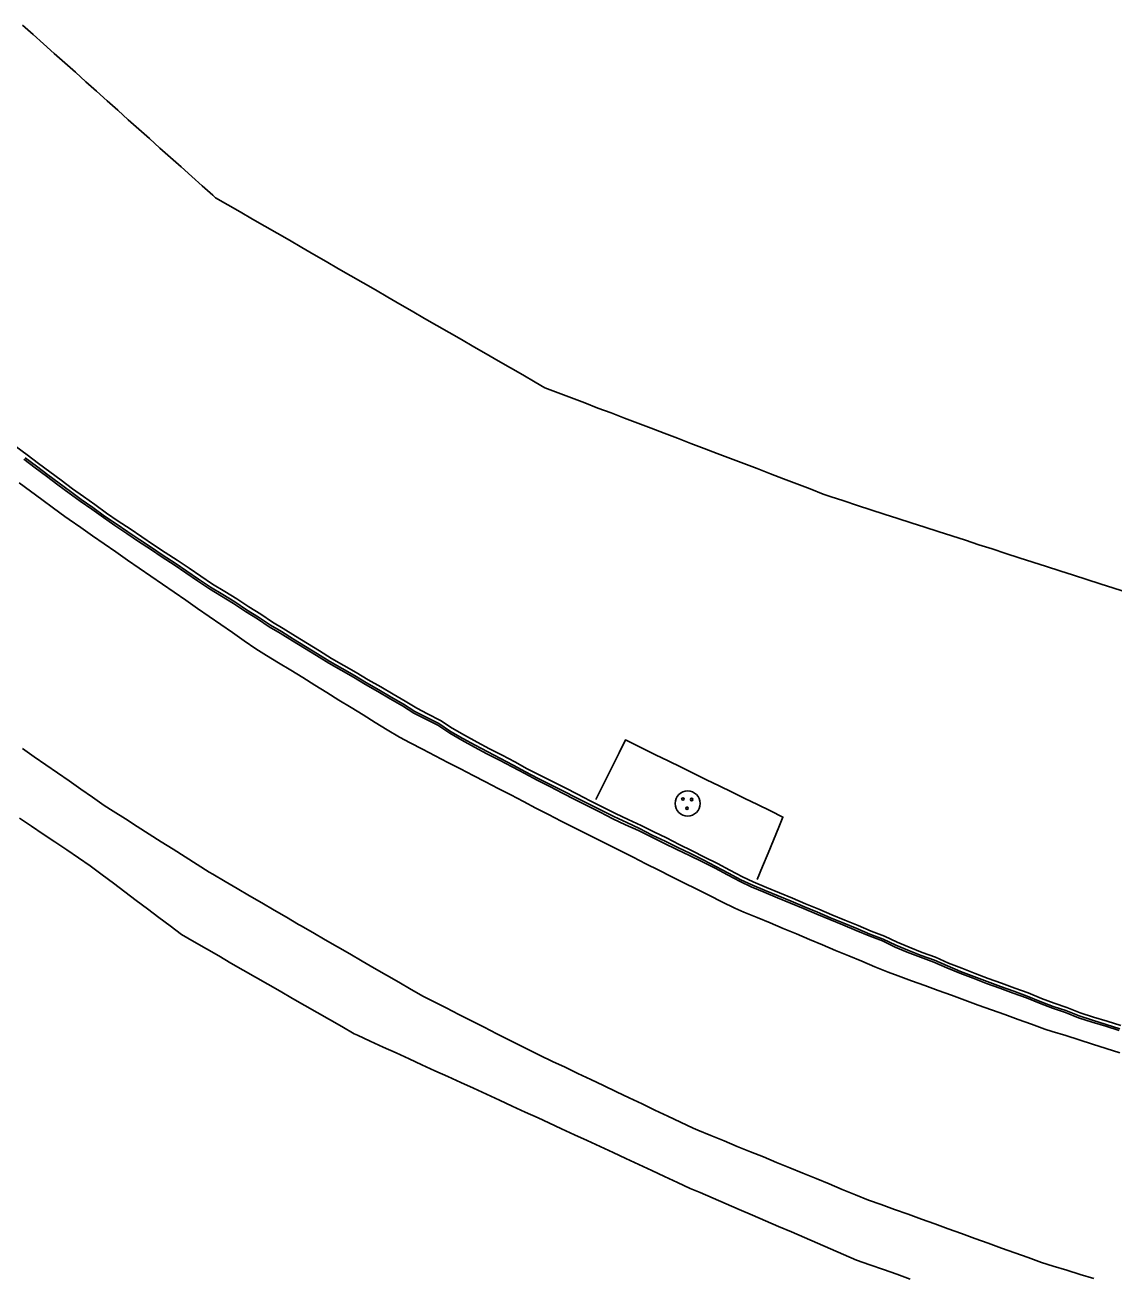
# Model space of a CAD drawing. Extents: x 1901471 to 1963503, y 756461 to 799997.
# Drawn here: x 1929290.3 to 1929367.1, y 773103.1 to 773191.4 of the extents above; entities that cross this region are included whole.
import ezdxf

# ---------------------------------------------------------------- set-up
doc = ezdxf.new("R2010")
doc.units = 0
for name, color, linetype in [('RD_EX_Conc', 7, 'Continuous'), ('RD_EX_DR_Inlet', 7, 'Continuous'), ('RD_EX_H2O', 7, 'Continuous'), ('RD_EX_Road', 7, 'Continuous'), ('RD_HC_Cl', 7, 'Continuous')]:
    doc.layers.add(name, color=color, linetype=linetype)

# ---------------------------------------------------------------- blocks, each defined once
blk = doc.blocks.new('MH')
at = {"layer": 'RD_EX_DR_Inlet'}
for centre, radius in [((0, 0), 1.75), ((-0.66, 0.63), 0.175), ((0.56, 0.56), 0.175), ((-0.09, -0.66), 0.175)]:
    blk.add_circle(centre, radius, dxfattribs=at)

msp = doc.modelspace()

# ---------------------------------------------------------------- linework, layer by layer
at = {"layer": 'RD_EX_Conc'}
for points in [[(1929367.54, 773120.85), (1929366.59, 773121.15), (1929365.63, 773121.45), (1929364.68, 773121.75), (1929363.75, 773122.13), (1929362.84, 773122.42), (1929361.95, 773122.77), (1929361.02, 773123.15), (1929360.08, 773123.49), (1929359.14, 773123.83), (1929358.2, 773124.17), (1929357.27, 773124.52), (1929356.33, 773124.89), (1929355.41, 773125.26), (1929354.49, 773125.67), (1929353.55, 773126.01), (1929352.62, 773126.37), (1929351.79, 773126.72), (1929350.89, 773127.16), (1929349.95, 773127.51), (1929349.03, 773127.9), (1929348.1, 773128.28), (1929347.18, 773128.66), (1929346.26, 773129.05), (1929345.33, 773129.43), (1929344.41, 773129.82), (1929343.49, 773130.2), (1929342.57, 773130.59), (1929341.64, 773130.97), (1929340.88, 773131.33), (1929340, 773131.8), (1929339.12, 773132.27), (1929338.22, 773132.72), (1929337.33, 773133.17), (1929336.43, 773133.62), (1929335.54, 773134.07), (1929334.64, 773134.51), (1929333.75, 773134.96), (1929332.84, 773135.37), (1929331.94, 773135.8), (1929331.04, 773136.25), (1929330.15, 773136.7), (1929329.26, 773137.15), (1929328.39, 773137.6), (1929327.49, 773138.04), (1929326.6, 773138.5), (1929325.72, 773138.95), (1929324.84, 773139.44), (1929323.95, 773139.9), (1929323.06, 773140.36), (1929322.18, 773140.83), (1929321.3, 773141.31), (1929320.44, 773141.81), (1929319.6, 773142.36), (1929318.7, 773142.81), (1929317.93, 773143.21), (1929317.12, 773143.71), (1929316.26, 773144.21), (1929315.4, 773144.73), (1929314.52, 773145.21), (1929313.67, 773145.74), (1929312.8, 773146.23), (1929311.93, 773146.73), (1929311.08, 773147.25), (1929310.23, 773147.78), (1929309.38, 773148.3), (1929308.53, 773148.83), (1929307.76, 773149.27), (1929306.94, 773149.84), (1929306.09, 773150.37), (1929305.25, 773150.92), (1929304.4, 773151.45), (1929303.54, 773151.96), (1929302.71, 773152.51), (1929301.89, 773153.08), (1929301.06, 773153.65), (1929300.21, 773154.18), (1929299.39, 773154.74), (1929298.56, 773155.29), (1929297.73, 773155.85), (1929296.89, 773156.4), (1929296.07, 773156.97), (1929295.26, 773157.56), (1929294.44, 773158.13), (1929293.68, 773158.68), (1929292.88, 773159.28), (1929292.08, 773159.87), (1929291.28, 773160.47), (1929290.48, 773161.07), (1929289.68, 773161.67)], [(1929290.24, 773160.76), (1929291.05, 773160.16), (1929291.85, 773159.56), (1929292.65, 773158.96), (1929293.45, 773158.37), (1929294.21, 773157.81), (1929295.04, 773157.24), (1929295.85, 773156.65), (1929296.67, 773156.08), (1929297.5, 773155.53), (1929298.33, 773154.97), (1929299.17, 773154.42), (1929299.99, 773153.85), (1929300.84, 773153.32), (1929301.66, 773152.75), (1929302.49, 773152.19), (1929303.32, 773151.64), (1929304.18, 773151.12), (1929305.03, 773150.59), (1929305.87, 773150.04), (1929306.71, 773149.51), (1929307.54, 773148.94), (1929308.32, 773148.5), (1929309.18, 773147.97), (1929310.03, 773147.45), (1929310.88, 773146.92), (1929311.73, 773146.4), (1929312.6, 773145.9), (1929313.47, 773145.4), (1929314.32, 773144.88), (1929315.19, 773144.39), (1929316.05, 773143.88), (1929316.92, 773143.38), (1929317.73, 773142.87), (1929318.52, 773142.46), (1929319.42, 773142.01), (1929320.26, 773141.46), (1929321.12, 773140.96), (1929322, 773140.48), (1929322.88, 773140.01), (1929323.77, 773139.55), (1929324.66, 773139.09), (1929325.54, 773138.61), (1929326.42, 773138.15), (1929327.31, 773137.69), (1929328.2, 773137.23), (1929329.07, 773136.78), (1929329.96, 773136.33), (1929330.86, 773135.88), (1929331.75, 773135.43), (1929332.65, 773135), (1929333.56, 773134.59), (1929334.46, 773134.14), (1929335.35, 773133.7), (1929336.25, 773133.25), (1929337.16, 773132.84), (1929338.06, 773132.39), (1929338.95, 773131.94), (1929339.83, 773131.47), (1929340.72, 773131.01), (1929341.5, 773130.63), (1929342.42, 773130.25), (1929343.35, 773129.86), (1929344.27, 773129.48), (1929345.19, 773129.09), (1929346.12, 773128.71), (1929347.04, 773128.32), (1929347.96, 773127.94), (1929348.89, 773127.56), (1929349.81, 773127.17), (1929350.74, 773126.82), (1929351.65, 773126.38), (1929352.49, 773126.03), (1929353.42, 773125.66), (1929354.36, 773125.32), (1929355.28, 773124.92), (1929356.21, 773124.54), (1929357.14, 773124.18), (1929358.08, 773123.82), (1929359.01, 773123.48), (1929359.95, 773123.14), (1929360.89, 773122.8), (1929361.82, 773122.42), (1929362.72, 773122.07), (1929363.64, 773121.77), (1929364.57, 773121.4), (1929365.52, 773121.1), (1929366.48, 773120.8), (1929367.43, 773120.5)], [(1929367.47, 773120.63), (1929366.52, 773120.93), (1929365.56, 773121.23), (1929364.61, 773121.53), (1929363.68, 773121.91), (1929362.77, 773122.2), (1929361.87, 773122.55), (1929360.94, 773122.93), (1929360, 773123.27), (1929359.06, 773123.61), (1929358.12, 773123.95), (1929357.19, 773124.31), (1929356.25, 773124.67), (1929355.33, 773125.05), (1929354.41, 773125.45), (1929353.47, 773125.79), (1929352.54, 773126.16), (1929351.7, 773126.51), (1929350.8, 773126.95), (1929349.86, 773127.3), (1929348.94, 773127.68), (1929348.02, 773128.07), (1929347.09, 773128.45), (1929346.17, 773128.84), (1929345.25, 773129.22), (1929344.32, 773129.61), (1929343.4, 773129.99), (1929342.48, 773130.38), (1929341.55, 773130.76), (1929340.78, 773131.13), (1929339.9, 773131.6), (1929339.01, 773132.07), (1929338.12, 773132.52), (1929337.22, 773132.97), (1929336.32, 773133.39), (1929335.43, 773133.84), (1929334.53, 773134.28), (1929333.64, 773134.73), (1929332.73, 773135.15), (1929331.82, 773135.58), (1929330.93, 773136.03), (1929330.03, 773136.47), (1929329.14, 773136.92), (1929328.27, 773137.37), (1929327.38, 773137.81), (1929326.49, 773138.27), (1929325.6, 773138.73), (1929324.72, 773139.21), (1929323.83, 773139.67), (1929322.95, 773140.13), (1929322.06, 773140.6), (1929321.19, 773141.08), (1929320.32, 773141.58), (1929319.48, 773142.13), (1929318.59, 773142.58), (1929317.8, 773142.99), (1929316.99, 773143.5), (1929316.12, 773143.99), (1929315.27, 773144.51), (1929314.39, 773145), (1929313.54, 773145.52), (1929312.67, 773146.02), (1929311.8, 773146.51), (1929310.95, 773147.04), (1929310.1, 773147.56), (1929309.25, 773148.09), (1929308.4, 773148.61), (1929307.62, 773149.06), (1929306.79, 773149.63), (1929305.94, 773150.16), (1929305.11, 773150.71), (1929304.26, 773151.24), (1929303.4, 773151.75), (1929302.56, 773152.3), (1929301.74, 773152.87), (1929300.92, 773153.44), (1929300.07, 773153.97), (1929299.25, 773154.54), (1929298.41, 773155.09), (1929297.58, 773155.65), (1929296.75, 773156.2), (1929295.93, 773156.76), (1929295.12, 773157.35), (1929294.29, 773157.92), (1929293.53, 773158.48), (1929292.73, 773159.07), (1929291.93, 773159.67), (1929291.13, 773160.27), (1929290.33, 773160.87)], [(1929341.92, 773131.15), (1929342.3, 773132.07), (1929342.69, 773133), (1929343.07, 773133.92), (1929343.45, 773134.84), (1929343.74, 773135.54), (1929342.85, 773135.98), (1929341.95, 773136.42), (1929341.05, 773136.86), (1929340.15, 773137.3), (1929339.25, 773137.74), (1929338.36, 773138.18), (1929337.46, 773138.62), (1929336.56, 773139.06), (1929335.66, 773139.5), (1929334.76, 773139.94), (1929333.86, 773140.38), (1929332.97, 773140.82), (1929332.64, 773140.98), (1929332.19, 773140.08), (1929331.75, 773139.18), (1929331.31, 773138.29), (1929330.86, 773137.39), (1929330.56, 773136.79)]]:
    msp.add_lwpolyline(points, dxfattribs=at)
at = {"layer": 'RD_EX_H2O'}
msp.add_lwpolyline([(1929290.15, 773191.36), (1929290.9, 773190.69), (1929291.64, 773190.03), (1929292.39, 773189.36), (1929293.13, 773188.69), (1929293.88, 773188.03), (1929294.62, 773187.36), (1929295.37, 773186.69), (1929296.11, 773186.03), (1929296.86, 773185.36), (1929297.61, 773184.69), (1929298.35, 773184.03), (1929299.1, 773183.36), (1929299.84, 773182.69), (1929300.59, 773182.03), (1929301.33, 773181.36), (1929302.08, 773180.69), (1929302.82, 773180.03), (1929303.57, 773179.36), (1929303.76, 773179.19), (1929304.63, 773178.69), (1929305.5, 773178.19), (1929306.36, 773177.69), (1929307.23, 773177.19), (1929308.09, 773176.69), (1929308.96, 773176.19), (1929309.83, 773175.69), (1929310.69, 773175.19), (1929311.56, 773174.69), (1929312.42, 773174.19), (1929313.29, 773173.69), (1929314.16, 773173.19), (1929315.02, 773172.69), (1929315.89, 773172.19), (1929316.75, 773171.69), (1929317.62, 773171.19), (1929318.49, 773170.69), (1929319.35, 773170.19), (1929320.22, 773169.69), (1929321.08, 773169.19), (1929321.95, 773168.69), (1929322.82, 773168.2), (1929323.68, 773167.7), (1929324.55, 773167.2), (1929325.41, 773166.7), (1929326.28, 773166.2), (1929326.97, 773165.8), (1929327.9, 773165.44), (1929328.83, 773165.09), (1929329.77, 773164.73), (1929330.7, 773164.37), (1929331.64, 773164.02), (1929332.57, 773163.66), (1929333.51, 773163.31), (1929334.44, 773162.95), (1929334.44, 773162.95), (1929335.37, 773162.59), (1929336.31, 773162.24), (1929337.24, 773161.88), (1929338.18, 773161.52), (1929339.11, 773161.17), (1929340.05, 773160.81), (1929340.98, 773160.45), (1929341.91, 773160.1), (1929342.85, 773159.74), (1929343.78, 773159.38), (1929344.72, 773159.03), (1929345.65, 773158.67), (1929346.58, 773158.31), (1929347.07, 773158.13), (1929348.02, 773157.82), (1929348.98, 773157.51), (1929349.93, 773157.2), (1929350.88, 773156.9), (1929351.83, 773156.59), (1929352.78, 773156.28), (1929353.73, 773155.97), (1929354.68, 773155.67), (1929355.64, 773155.36), (1929356.59, 773155.05), (1929357.54, 773154.74), (1929358.49, 773154.44), (1929359.44, 773154.13), (1929360.39, 773153.82), (1929361.35, 773153.51), (1929362.3, 773153.21), (1929363.25, 773152.9), (1929364.2, 773152.59), (1929365.15, 773152.28), (1929366.1, 773151.98), (1929367.05, 773151.67), (1929368.01, 773151.36)], dxfattribs=at)
at = {"layer": 'RD_EX_Road'}
for points in [[(1929289.92, 773159.11), (1929290.72, 773158.51), (1929291.52, 773157.92), (1929292.33, 773157.32), (1929293.13, 773156.72), (1929293.44, 773156.51), (1929294.26, 773155.94), (1929295.08, 773155.37), (1929295.91, 773154.8), (1929296.73, 773154.23), (1929297.55, 773153.66), (1929298.37, 773153.09), (1929299.2, 773152.52), (1929300.02, 773151.96), (1929300.84, 773151.39), (1929301.66, 773150.82), (1929302.49, 773150.25), (1929303.31, 773149.68), (1929304.13, 773149.11), (1929304.95, 773148.54), (1929305.78, 773147.97), (1929306.6, 773147.41), (1929307.35, 773146.94), (1929308.2, 773146.42), (1929309.05, 773145.89), (1929309.9, 773145.37), (1929310.75, 773144.84), (1929311.6, 773144.32), (1929312.45, 773143.79), (1929313.31, 773143.27), (1929314.16, 773142.74), (1929315.01, 773142.22), (1929315.86, 773141.69), (1929316.71, 773141.17), (1929317.46, 773140.78), (1929318.34, 773140.32), (1929319.23, 773139.86), (1929320.12, 773139.4), (1929321.01, 773138.94), (1929321.9, 773138.48), (1929322.78, 773138.02), (1929323.67, 773137.56), (1929324.56, 773137.1), (1929325.45, 773136.64), (1929326.33, 773136.18), (1929327.22, 773135.72), (1929328.11, 773135.26), (1929328.72, 773134.95), (1929329.61, 773134.5), (1929330.51, 773134.06), (1929331.4, 773133.61), (1929332.29, 773133.16), (1929333.19, 773132.71), (1929334.08, 773132.26), (1929334.98, 773131.81), (1929335.87, 773131.36), (1929336.76, 773130.91), (1929337.66, 773130.46), (1929338.55, 773130.02), (1929339.44, 773129.57), (1929340.34, 773129.12), (1929340.99, 773128.85), (1929341.91, 773128.46), (1929342.84, 773128.08), (1929343.76, 773127.69), (1929344.68, 773127.31), (1929345.61, 773126.92), (1929346.53, 773126.54), (1929347.45, 773126.15), (1929348.38, 773125.77), (1929349.3, 773125.38), (1929350.22, 773125), (1929351.14, 773124.61), (1929351.86, 773124.35), (1929352.8, 773124.01), (1929353.74, 773123.67), (1929354.68, 773123.33), (1929355.62, 773122.99), (1929356.56, 773122.65), (1929357.5, 773122.3), (1929358.44, 773121.96), (1929359.38, 773121.62), (1929360.32, 773121.28), (1929361.25, 773120.94), (1929362.19, 773120.59), (1929362.7, 773120.44), (1929363.66, 773120.14), (1929364.61, 773119.84), (1929365.56, 773119.54), (1929366.52, 773119.24), (1929367.47, 773118.94)], [(1929365.65, 773103.02), (1929364.69, 773103.31), (1929363.74, 773103.61), (1929362.78, 773103.9), (1929361.95, 773104.16), (1929361.01, 773104.5), (1929360.07, 773104.84), (1929359.13, 773105.17), (1929358.19, 773105.51), (1929357.25, 773105.85), (1929356.31, 773106.19), (1929355.37, 773106.53), (1929354.43, 773106.87), (1929353.49, 773107.21), (1929352.55, 773107.55), (1929351.6, 773107.89), (1929350.66, 773108.23), (1929349.77, 773108.55), (1929348.84, 773108.93), (1929347.92, 773109.31), (1929346.99, 773109.69), (1929346.07, 773110.07), (1929345.14, 773110.45), (1929344.22, 773110.83), (1929343.29, 773111.21), (1929342.37, 773111.59), (1929341.44, 773111.96), (1929340.51, 773112.34), (1929339.59, 773112.72), (1929338.66, 773113.1), (1929337.74, 773113.48), (1929337.42, 773113.61), (1929336.52, 773114.04), (1929335.62, 773114.47), (1929334.71, 773114.9), (1929333.81, 773115.33), (1929332.91, 773115.76), (1929332, 773116.19), (1929331.1, 773116.62), (1929330.2, 773117.05), (1929329.29, 773117.48), (1929328.39, 773117.91), (1929327.49, 773118.33), (1929326.58, 773118.76), (1929326.25, 773118.92), (1929325.36, 773119.37), (1929324.47, 773119.83), (1929323.58, 773120.28), (1929322.69, 773120.73), (1929321.8, 773121.18), (1929320.9, 773121.64), (1929320.01, 773122.09), (1929319.12, 773122.54), (1929318.41, 773122.9), (1929317.54, 773123.4), (1929316.67, 773123.9), (1929315.81, 773124.4), (1929314.94, 773124.9), (1929314.08, 773125.4), (1929313.21, 773125.9), (1929312.34, 773126.4), (1929311.48, 773126.9), (1929310.61, 773127.4), (1929309.75, 773127.9), (1929309.61, 773127.98), (1929308.75, 773128.49), (1929307.88, 773128.99), (1929307.02, 773129.49), (1929306.16, 773130), (1929305.29, 773130.5), (1929304.43, 773131.01), (1929303.57, 773131.51), (1929303.3, 773131.66), (1929302.46, 773132.2), (1929301.61, 773132.74), (1929300.77, 773133.28), (1929299.93, 773133.81), (1929299.08, 773134.35), (1929298.24, 773134.89), (1929297.4, 773135.42), (1929296.55, 773135.96), (1929295.9, 773136.37), (1929295.08, 773136.95), (1929294.26, 773137.52), (1929293.44, 773138.09), (1929292.62, 773138.66), (1929291.8, 773139.23), (1929290.98, 773139.8), (1929290.16, 773140.37)], [(1929289.95, 773135.47), (1929290.78, 773134.91), (1929291.61, 773134.35), (1929292.44, 773133.79), (1929293.27, 773133.23), (1929294.1, 773132.67), (1929294.93, 773132.11), (1929295.76, 773131.48), (1929296.56, 773130.88), (1929297.36, 773130.28), (1929298.16, 773129.67), (1929298.95, 773129.07), (1929299.75, 773128.47), (1929300.55, 773127.87), (1929301.35, 773127.27), (1929302.24, 773126.75), (1929303.11, 773126.25), (1929303.98, 773125.76), (1929304.84, 773125.26), (1929305.71, 773124.76), (1929306.58, 773124.26), (1929307.45, 773123.77), (1929308.31, 773123.27), (1929309.18, 773122.77), (1929310.05, 773122.27), (1929310.92, 773121.78), (1929311.78, 773121.28), (1929312.65, 773120.78), (1929313.52, 773120.28), (1929313.76, 773120.17), (1929314.66, 773119.76), (1929315.57, 773119.34), (1929316.48, 773118.92), (1929317.39, 773118.51), (1929318.3, 773118.09), (1929318.3, 773118.09), (1929319.21, 773117.67), (1929320.12, 773117.26), (1929321.03, 773116.84), (1929321.94, 773116.43), (1929322.85, 773116.01), (1929323.76, 773115.59), (1929324.66, 773115.18), (1929325.57, 773114.76), (1929326.48, 773114.34), (1929327.23, 773114), (1929328.14, 773113.58), (1929329.04, 773113.16), (1929329.95, 773112.74), (1929330.86, 773112.32), (1929331.77, 773111.9), (1929332.67, 773111.48), (1929333.58, 773111.06), (1929334.49, 773110.64), (1929335.4, 773110.22), (1929336.31, 773109.8), (1929337.21, 773109.38), (1929337.91, 773109.08), (1929338.82, 773108.68), (1929339.74, 773108.29), (1929340.66, 773107.89), (1929341.58, 773107.5), (1929342.5, 773107.1), (1929343.42, 773106.7), (1929344.33, 773106.31), (1929345.25, 773105.91), (1929346.17, 773105.52), (1929347.09, 773105.12), (1929348.01, 773104.72), (1929348.93, 773104.33), (1929349.87, 773103.99), (1929350.82, 773103.66), (1929351.76, 773103.33), (1929352.7, 773102.99)]]:
    msp.add_lwpolyline(points, dxfattribs=at)
at = {"layer": 'RD_HC_Cl'}
msp.add_arc((1933934.019, 762479.741), 11482.379, 112.0131601, 122.8458902, dxfattribs=at)

# ---------------------------------------------------------------- block references
at = {"layer": 'RD_EX_DR_Inlet', "xscale": 0.5039370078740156, "yscale": 0.5039370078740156}
msp.add_blockref('MH', (1929337.02, 773136.5), dxfattribs=at)

doc.saveas('drawing.dxf')
